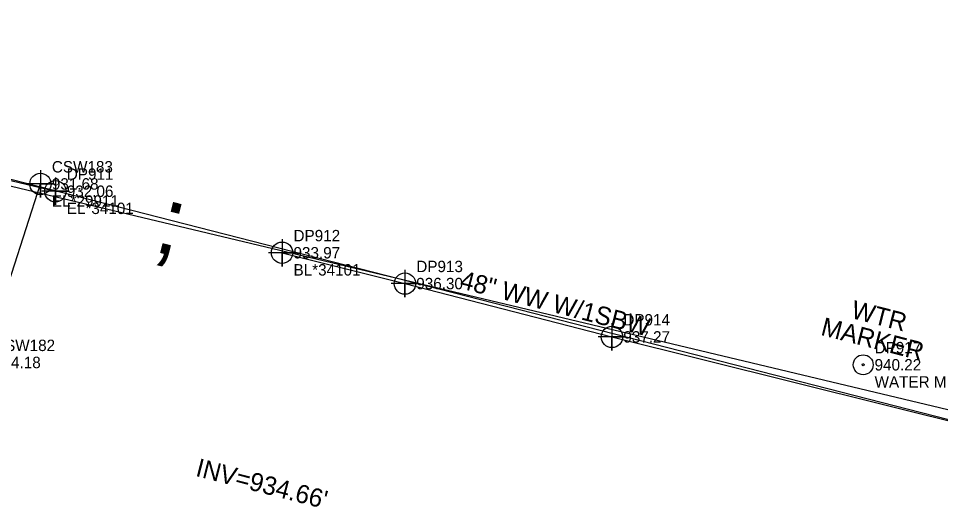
# Model space of a CAD drawing. Extents: x 1182322 to 1186765, y 572295 to 575411.
# Drawn here: x 1182701 to 1182903.1, y 574612.9 to 574716.1 of the extents above; entities that cross this region are included whole.
import ezdxf

# ---------------------------------------------------------------- set-up
doc = ezdxf.new("R2010")
doc.units = 0
for name, color, linetype in [('Default Symbol Cogo Comment', 7, 'Continuous'), ('Default Symbol Cogo Elevation', 7, 'Continuous'), ('Default Symbol Cogo Number', 7, 'Continuous'), ('Exist Other Culture Fence Line', 7, 'Continuous'), ('Exist Other Culture Fence Line Cogo Comment', 7, 'Continuous'), ('Exist Other Culture Fence Line Cogo Elevation', 7, 'Continuous'), ('Exist Other Culture Fence Line Cogo Number', 7, 'Continuous'), ('Exist Other Culture Fence Line Cogo Point CELL', 7, 'Continuous'), ('Exist Other Culture Fence Line Text', 7, 'Continuous'), ('Exist Other Culture Located Object CELL', 7, 'Continuous'), ('Exist Other Culture Located Object Text', 7, 'Continuous'), ('Exist Right of Way Control of Access CA Symbol CELL', 7, 'Continuous'), ('Exist Right of Way Line', 7, 'Continuous'), ('Exist Structure Minor Pipes RCP 18 Inch Invert', 7, 'Continuous'), ('Exist Utilities Water UG Line SUE LOS B', 7, 'Continuous'), ('Exist Utilities Water UG Line SUE LOS B Cogo Comment', 7, 'Continuous'), ('Exist Utilities Water UG Line SUE LOS B Cogo Elevation', 7, 'Continuous'), ('Exist Utilities Water UG Line SUE LOS B Cogo Number', 7, 'Continuous'), ('Exist Utilities Water UG Line SUE LOS B Cogo Point CELL', 7, 'Continuous'), ('Sheet Layout Plan Border', 7, 'Continuous')]:
    doc.layers.add(name, color=color, linetype=linetype)

msp = doc.modelspace()

# ---------------------------------------------------------------- linework, layer by layer
at = {"layer": 'Exist Other Culture Fence Line'}
for points in [[(1182591.51, 574707.87), (1182651.13, 574692.04), (1182709.05, 574678.25)], [(1182758.75, 574664.77), (1182785.66, 574658.02), (1182831.05, 574646.34), (1182911.09, 574626.38), (1182991.87, 574605.7), (1183083.27, 574582.37), (1183182.06, 574556.68), (1183244.64, 574541.11), (1183327.7, 574519.84), (1183380.85, 574506.23), (1183455.28, 574487.09), (1183526.17, 574475.77), (1183636.35, 574456.7), (1183689.72, 574445.49), (1183770.89, 574427.81)]]:
    msp.add_lwpolyline(points, dxfattribs=at)
at = {"layer": 'Exist Other Culture Fence Line Cogo Point CELL'}
for points in [[(1182709.05, 574681.25), (1182709.05, 574675.25), (1182709.05, 574678.25), (1182712.05, 574678.25), (1182706.05, 574678.25)], [(1182758.75, 574667.77), (1182758.75, 574661.77), (1182758.75, 574664.77), (1182761.75, 574664.77), (1182755.75, 574664.77)], [(1182785.66, 574661.02), (1182785.66, 574655.02), (1182785.66, 574658.02), (1182788.66, 574658.02), (1182782.66, 574658.02)], [(1182831.05, 574649.34), (1182831.05, 574643.34), (1182831.05, 574646.34), (1182834.05, 574646.34), (1182828.05, 574646.34)]]:
    msp.add_lwpolyline(points, dxfattribs=at)
for centre in [(1182709.05, 574678.25), (1182758.75, 574664.77), (1182785.66, 574658.02), (1182831.05, 574646.34)]:
    msp.add_circle(centre, 2.34, dxfattribs=at)
at = {"layer": 'Exist Other Culture Located Object CELL'}
for radius in [2.18, 0.24]:
    msp.add_circle((1182886.12, 574640.23), radius, dxfattribs=at)
at = {"layer": 'Exist Right of Way Control of Access CA Symbol CELL'}
msp.add_line((1182739.33, 574670.6), (1182739.33, 574670.6), dxfattribs=at)
at = {"layer": 'Exist Right of Way Line'}
msp.add_line((1182561.61, 574716.1), (1183454.96, 574487.4), dxfattribs=at)
at = {"layer": 'Exist Utilities Water UG Line SUE LOS B'}
msp.add_lwpolyline([(1182636.06, 574421.04), (1182643.92, 574456.72), (1182657.18, 574505.49), (1182665.64, 574536.84), (1182673.88, 574568.12), (1182684.75, 574604.87), (1182693.11, 574640.73), (1182705.78, 574679.85)], dxfattribs=at)
at = {"layer": 'Exist Utilities Water UG Line SUE LOS B Cogo Point CELL'}
msp.add_lwpolyline([(1182705.78, 574682.85), (1182705.78, 574676.85), (1182705.78, 574679.85), (1182708.78, 574679.85), (1182702.78, 574679.85)], dxfattribs=at)
msp.add_circle((1182705.78, 574679.85), 2.34, dxfattribs=at)
at = {"layer": 'Sheet Layout Plan Border'}
msp.add_line((1183700.71, 574440.71), (1182597.79, 574703.48), dxfattribs=at)

# ---------------------------------------------------------------- texts
at = {"layer": 'Default Symbol Cogo Comment'}
msp.add_text('WATER MRKR', height=2.5, dxfattribs=at).set_placement((1182888.62, 574635.23))
at = {"layer": 'Default Symbol Cogo Elevation'}
msp.add_text('940.22', height=2.5, dxfattribs=at).set_placement((1182888.62, 574638.98))
at = {"layer": 'Default Symbol Cogo Number'}
msp.add_text('DP917', height=2.5, dxfattribs=at).set_placement((1182888.62, 574642.73))
at = {"layer": 'Exist Other Culture Fence Line Cogo Comment'}
for s, p in [('EL*34101', (1182711.55, 574673.25)), ('BL*34101', (1182761.25, 574659.77))]:
    msp.add_text(s, height=2.5, dxfattribs=at).set_placement(p)
at = {"layer": 'Exist Other Culture Fence Line Cogo Elevation'}
for s, p in [('932.06', (1182711.55, 574677)), ('933.97', (1182761.25, 574663.52)), ('936.30', (1182788.16, 574656.77)), ('937.27', (1182833.55, 574645.09))]:
    msp.add_text(s, height=2.5, dxfattribs=at).set_placement(p)
at = {"layer": 'Exist Other Culture Fence Line Cogo Number'}
for s, p in [('DP911', (1182711.55, 574680.75)), ('DP912', (1182761.25, 574667.27)), ('DP913', (1182788.16, 574660.52)), ('DP914', (1182833.55, 574648.84))]:
    msp.add_text(s, height=2.5, dxfattribs=at).set_placement(p)
at = {"layer": 'Exist Other Culture Fence Line Text'}
msp.add_text('48" WW W/1SBW', height=4, rotation=345.5738, dxfattribs=at).set_placement((1182797.5, 574657.04))
at = {"layer": 'Exist Other Culture Located Object Text'}
for s, p in [('WTR', (1182883.25, 574650.52)), ('MARKER', (1182876.63, 574646.8))]:
    msp.add_text(s, height=4, rotation=345.5766, dxfattribs=at).set_placement(p)
at = {"layer": 'Exist Right of Way Control of Access CA Symbol CELL'}
msp.add_text(';', height=15, rotation=345.6405, dxfattribs=at).set_placement((1182730.2, 574665.2))
at = {"layer": 'Exist Structure Minor Pipes RCP 18 Inch Invert'}
msp.add_text("INV=934.66'", height=4, rotation=345.6405, dxfattribs=at).set_placement((1182739.59, 574615.91))
at = {"layer": 'Exist Utilities Water UG Line SUE LOS B Cogo Comment'}
msp.add_text('EL*29911', height=2.5, dxfattribs=at).set_placement((1182708.28, 574674.85))
at = {"layer": 'Exist Utilities Water UG Line SUE LOS B Cogo Elevation'}
for s, p in [('931.68', (1182708.28, 574678.6)), ('934.18', (1182695.61, 574639.48))]:
    msp.add_text(s, height=2.5, dxfattribs=at).set_placement(p)
at = {"layer": 'Exist Utilities Water UG Line SUE LOS B Cogo Number'}
for s, p in [('CSW183', (1182708.28, 574682.35)), ('CSW182', (1182695.61, 574643.23))]:
    msp.add_text(s, height=2.5, dxfattribs=at).set_placement(p)

doc.saveas('drawing.dxf')
